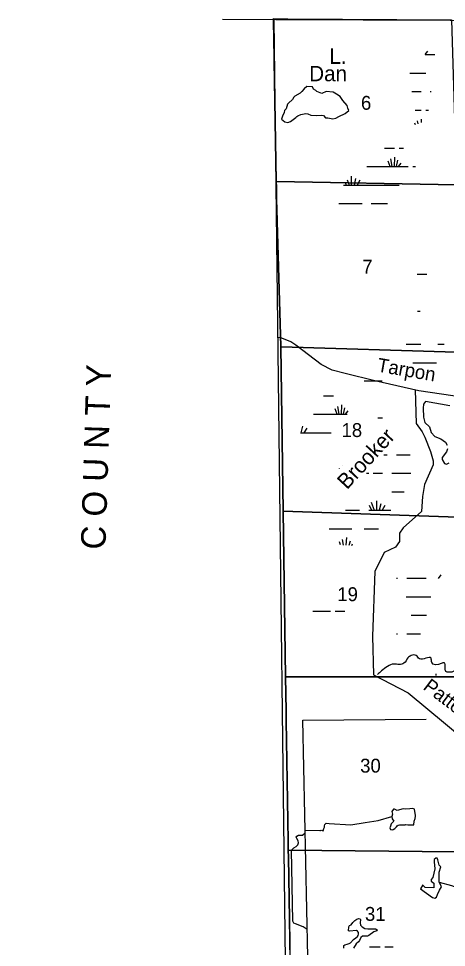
# Model space of a CAD drawing. Extents: x 380424 to 701066, y 1117407 to 1412949.
# Drawn here: x 438096 to 451978, y 1366165 to 1396314 of the extents above; entities that cross this region are included whole.
import ezdxf

# ---------------------------------------------------------------- set-up
doc = ezdxf.new("R2010")
doc.units = 0
for name, color, linetype in [('Adjacent County and State Text', 7, 'Continuous'), ('County Boundary', 7, 'Continuous'), ('Lakes and Ponds', 7, 'Continuous'), ('Lakes and Ponds Text', 7, 'Continuous'), ('Local Roads Paved', 7, 'Continuous'), ('Local Roads Related Text', 7, 'Continuous'), ('Narrow Canals', 7, 'Continuous'), ('Narrow River Creek and Branch and Slough', 7, 'Continuous'), ('Narrow River Creek and Branch and Slough Text', 7, 'Continuous'), ('Section Lines', 7, 'Continuous'), ('Section Numbers', 7, 'Continuous'), ('Swamps', 7, 'Continuous'), ('Township  and Range lines', 7, 'Continuous')]:
    doc.layers.add(name, color=color, linetype=linetype)

msp = doc.modelspace()

# ---------------------------------------------------------------- linework, layer by layer
at = {"layer": 'County Boundary'}
for points in [[(446382, 1396286), (446884, 1354043), (446992, 1345273), (447031, 1316595), (468169, 1307048), (472729, 1278164), (471556, 1268120), (465979, 1220414), (453230, 1203914), (430730, 1203913), (430730, 1201663), (428480, 1197163), (417980, 1191913), (415730, 1191913), (415730, 1200913), (412730, 1203913), (406730, 1203913)], [(444709, 1396293), (446440, 1396285), (452102, 1396261), (457598, 1396176), (465384, 1396044), (465655, 1396044), (481571, 1395878), (501713, 1395620), (510342, 1395422), (515666, 1395275), (520926, 1395193), (525511, 1395188), (531177, 1395181), (531365, 1395181), (536977, 1395158), (542179, 1395155), (542521, 1395155), (587352, 1395146), (594829, 1395183), (611544, 1395147), (638076, 1395204)]]:
    msp.add_lwpolyline(points, dxfattribs=at)
at = {"layer": 'Lakes and Ponds'}
for points in [[(448412, 1393859), (448301, 1393928), (448072, 1393950), (447934, 1393885), (447773, 1393949), (447745, 1393975), (447669, 1394026), (447633, 1394102), (447449, 1394104), (447357, 1394034), (447289, 1393949), (447230, 1393890), (447064, 1393797), (447031, 1393765), (446988, 1393685), (446854, 1393569), (446825, 1393533), (446777, 1393384), (446727, 1393333), (446713, 1393269), (446658, 1393145), (446625, 1393047), (446738, 1392960), (446832, 1392945), (446922, 1392974), (447002, 1393043), (447089, 1393105), (447128, 1393135), (447160, 1393157), (447259, 1393204), (447313, 1393215), (447419, 1393230), (447477, 1393225), (447575, 1393174), (447773, 1393172), (447919, 1393182), (447992, 1393165), (448057, 1393092), (448132, 1393093), (448234, 1393072), (448292, 1393056), (448387, 1393077), (448491, 1393131), (448687, 1393230), (448814, 1393332), (448774, 1393411), (448756, 1393496), (448618, 1393653), (448575, 1393722), (448528, 1393785)], [(450967, 1370348), (450976, 1370431), (450970, 1370460), (450949, 1370577), (450943, 1370648), (450891, 1370671), (450788, 1370668), (450665, 1370653), (450577, 1370659), (450383, 1370615), (450294, 1370657), (450257, 1370652), (450210, 1370580), (450231, 1370495), (450202, 1370410), (450222, 1370337), (450275, 1370260), (450190, 1370178), (450161, 1370105), (450143, 1370046), (450168, 1369995), (450231, 1369980), (450252, 1369997), (450306, 1370028), (450354, 1370075), (450380, 1370112), (450416, 1370130), (450454, 1370144), (450489, 1370146), (450539, 1370148), (450589, 1370145), (450635, 1370146), (450662, 1370154), (450729, 1370146), (450794, 1370146), (450919, 1370149), (450932, 1370263)], [(451210, 1368196), (451134, 1368072), (451527, 1367791), (451603, 1367767), (451656, 1367797), (451685, 1367879), (451755, 1368020), (451814, 1368137), (451738, 1368290), (451738, 1368606), (451796, 1368782), (451744, 1368835), (451697, 1369011), (451679, 1369064), (451632, 1369064), (451585, 1369023), (451585, 1368946), (451603, 1368718), (451533, 1368430), (451486, 1368366), (451486, 1368319), (451568, 1368248), (451568, 1368102), (451286, 1368108), (451210, 1368184)]]:
    msp.add_lwpolyline(points, close=True, dxfattribs=at)
for points in [[(452086, 1383744), (451299, 1383885), (451234, 1383799), (451226, 1383673), (451234, 1383381), (451281, 1383199), (451431, 1383065), (451486, 1382876), (451597, 1382750), (451794, 1382671), (451951, 1382569), (451999, 1382466)], [(452015, 1382348), (451975, 1382253), (451841, 1382072), (451841, 1382001), (451912, 1381874), (451975, 1381851), (452062, 1381890)], [(448654, 1366141), (448647, 1366189), (448647, 1366227), (448681, 1366247), (448759, 1366274), (448820, 1366288), (448868, 1366312), (448963, 1366427), (448960, 1366421), (449041, 1366482), (449096, 1366519), (449116, 1366557), (449130, 1366601), (449120, 1366652), (449089, 1366696), (449055, 1366720), (448837, 1366693), (448800, 1366706), (448810, 1366836), (448834, 1366873), (448892, 1366900), (448943, 1366975), (449001, 1367040), (449072, 1367088), (449120, 1367108), (449164, 1367098), (449188, 1367074), (449181, 1366962), (449194, 1366890), (449239, 1366836), (449330, 1366785), (449433, 1366768), (449569, 1366771), (449681, 1366764), (449732, 1366737), (449722, 1366706), (449623, 1366676), (449463, 1366550), (449416, 1366536), (449310, 1366533), (449256, 1366536), (449198, 1366485), (449154, 1366393), (449123, 1366346), (449045, 1366281), (448967, 1366138)]]:
    msp.add_lwpolyline(points, dxfattribs=at)
at = {"layer": 'Local Roads Paved'}
for points in [[(452557, 1384017), (451087, 1384231), (449651, 1384555), (448692, 1384792), (448266, 1384899), (447911, 1385088), (447094, 1385716), (446928, 1385823), (446632, 1385941), (446514, 1385965)], [(450961, 1384260), (450997, 1383172), (451186, 1382900), (451281, 1382722), (451459, 1382260), (451553, 1381964), (451553, 1381834), (451269, 1381194), (451198, 1380803), (451174, 1380317), (450571, 1379789), (450452, 1379611), (450452, 1379338), (450322, 1379161), (449955, 1378983), (449659, 1378367), (449576, 1376273), (449612, 1375017), (450736, 1374429), (453164, 1372415)]]:
    msp.add_lwpolyline(points, dxfattribs=at)
at = {"layer": 'Narrow Canals'}
for points in [[(447513, 1364320), (447315, 1373542), (451318, 1373579)], [(447392, 1369966), (447869, 1369956), (447891, 1369961), (447912, 1369967), (447980, 1369946), (448001, 1370025), (448017, 1370072), (448023, 1370115), (448033, 1370157), (448081, 1370194), (448176, 1370183), (448878, 1370146), (449343, 1370215), (449760, 1370289), (450202, 1370410)], [(447461, 1366746), (447330, 1366834), (447085, 1366928), (447024, 1366956), (446991, 1367017), (446946, 1369323), (447030, 1369400), (447102, 1369439), (447157, 1369500), (447174, 1369561), (447163, 1369623), (447124, 1369700), (447102, 1369739), (447124, 1369778), (447180, 1369806), (447313, 1369811), (447394, 1369887)], [(451740, 1368284), (452147, 1368176), (452232, 1368145), (452321, 1368108), (452353, 1368081), (452390, 1368044), (452480, 1367976), (453018, 1367479), (453203, 1367273), (453314, 1367120), (453367, 1367015), (453436, 1366819), (453478, 1366682), (453510, 1366529), (453525, 1366365), (453536, 1366143)]]:
    msp.add_lwpolyline(points, dxfattribs=at)
at = {"layer": 'Narrow River Creek and Branch and Slough'}
msp.add_spline([(453473, 1375719), (453348, 1375714), (453269, 1375688), (453124, 1375623), (453084, 1375572), (453009, 1375521), (452929, 1375503), (452866, 1375486), (452797, 1375469), (452699, 1375463), (452562, 1375411), (452378, 1375331), (452235, 1375148), (452051, 1375096), (451959, 1375125), (451936, 1375257), (451902, 1375406), (451810, 1375377), (451506, 1375411), (451478, 1375555), (451102, 1375532), (450999, 1375641), (450835, 1375638), (450729, 1375561), (450597, 1375389), (450451, 1375351), (450276, 1375363), (449874, 1375139), (449745, 1375027)], degree=3, dxfattribs=at)
at = {"layer": 'Section Lines'}
for points in [[(452145, 1396270), (452145, 1396270), (452310, 1390916), (452298, 1390916), (446467, 1391031), (446457, 1391031), (446390, 1394947), (446378, 1395736), (446371, 1396147), (446364, 1396314), (446370, 1396314), (446372, 1396314), (446837, 1396310), (452144, 1396270)], [(452310, 1390916), (452299, 1385488), (446615, 1385661), (446601, 1385661), (446601, 1385678), (446495, 1389346), (446475, 1390128), (446467, 1390421), (446460, 1390858), (446457, 1391031), (446467, 1391031), (452298, 1390916)], [(452299, 1385488), (452350, 1380129), (446680, 1380322), (446680, 1380322), (446680, 1380323), (446680, 1380324), (446601, 1385661), (446615, 1385661)], [(452350, 1380129), (452338, 1374951), (446760, 1374945), (446760, 1374945), (446680, 1380322), (446680, 1380322)], [(452338, 1374951), (452337, 1374945), (452281, 1369263), (446843, 1369319), (446843, 1369319), (446838, 1369629), (446781, 1373517), (446776, 1373844), (446760, 1374945), (446760, 1374945)], [(452281, 1369263), (452281, 1369253), (452496, 1364330), (452280, 1364361), (446939, 1364404), (446925, 1364404), (446925, 1364404), (446882, 1367082), (446850, 1369101), (446843, 1369309), (446843, 1369319), (446843, 1369319)]]:
    msp.add_lwpolyline(points, close=True, dxfattribs=at)
at = {"layer": 'Swamps'}
for p, q in [((451291, 1395144), (451375, 1395258)), ((450855, 1394545), (451305, 1394545)), ((450855, 1393945), (451155, 1393945)), ((450962, 1393345), (451155, 1393345)), ((449990, 1392112), (450290, 1392112)), ((450155, 1391513), (450089, 1391685)), ((450218, 1391512), (450178, 1391765)), ((450296, 1391512), (450302, 1391815)), ((450363, 1391511), (450406, 1391717)), ((449390, 1391512), (449990, 1391512)), ((449990, 1391512), (450740, 1391512)), ((450425, 1391511), (450509, 1391625)), ((449033, 1391126), (448980, 1390911)), ((449166, 1391065), (449077, 1390912)), ((448640, 1390912), (449990, 1390912)), ((449990, 1390912), (450440, 1390912)), ((448490, 1390312), (449240, 1390312)), ((449540, 1390312), (449990, 1390312)), ((450891, 1385144), (451653, 1385144)), ((448434, 1383471), (448368, 1383644)), ((448497, 1383470), (448457, 1383723)), ((448575, 1383470), (448581, 1383774)), ((448642, 1383470), (448685, 1383675)), ((447669, 1383470), (448269, 1383470)), ((449752, 1383354), (449905, 1383354)), ((447312, 1383084), (447259, 1382870)), ((447445, 1383024), (447355, 1382870)), ((449945, 1382154), (450055, 1382154)), ((448512, 1381706), (448505, 1381726)), ((448610, 1381805), (448609, 1381808)), ((449380, 1381554), (449455, 1381554)), ((449605, 1381554), (449905, 1381554)), ((450205, 1381554), (450805, 1381554)), ((449474, 1380520), (449545, 1380354)), ((449534, 1380616), (449637, 1380354)), ((449704, 1380665), (449704, 1380354)), ((449849, 1380568), (449795, 1380354)), ((449982, 1380508), (449892, 1380354)), ((448705, 1380354), (449155, 1380354)), ((450688, 1378146), (451288, 1378146)), ((451288, 1378146), (451317, 1378146)), ((451724, 1378145), (451807, 1378259)), ((447916, 1377085), (448216, 1377085)), ((450838, 1376946), (451288, 1376946)), ((449528, 1366182), (449828, 1366182))]:
    msp.add_line(p, q, dxfattribs=at)
for points in [[(451287, 1395145), (451597, 1395145)], [(450789, 1394545), (450855, 1394545)], [(451455, 1393945), (451486, 1393945)], [(451305, 1393345), (451394, 1393345)], [(450974, 1392868), (450955, 1392919)], [(451060, 1392893), (451044, 1392998)], [(451165, 1392946), (451167, 1393049)], [(449966, 1392112), (449990, 1392112)], [(450440, 1392112), (450580, 1392112)], [(450890, 1391512), (450973, 1391512)], [(448758, 1391076), (448822, 1390912)], [(448888, 1391204), (448888, 1390912)], [(448689, 1391008), (448730, 1390912)], [(449990, 1390312), (450066, 1390312)], [(451031, 1388015), (451127, 1388015)], [(451127, 1388015), (451345, 1388015)], [(451044, 1386815), (451127, 1386815)], [(450677, 1385744), (451148, 1385744)], [(451699, 1385744), (451903, 1385744)], [(449305, 1384554), (449888, 1384554)], [(447991, 1384070), (448269, 1384070)], [(448269, 1384070), (448309, 1384070)], [(448704, 1383469), (448788, 1383583)], [(448269, 1383470), (448755, 1383470)], [(447240, 1382870), (448233, 1382870)], [(450355, 1382154), (450799, 1382154)], [(450805, 1381554), (450818, 1381554)], [(450205, 1380954), (450607, 1380954)], [(449455, 1380354), (450173, 1380354)], [(448177, 1379754), (448905, 1379754)], [(449305, 1379754), (449774, 1379754)], [(448542, 1379229), (448505, 1379326)], [(448643, 1379225), (448609, 1379408)], [(448730, 1379221), (448744, 1379470)], [(448821, 1379217), (448861, 1379358)], [(448907, 1379215), (448929, 1379262)], [(450354, 1378146), (450388, 1378146)], [(450674, 1377546), (451288, 1377546)], [(451288, 1377546), (451470, 1377546)], [(447647, 1377085), (447916, 1377085)], [(448366, 1377085), (448686, 1377085)], [(451288, 1376946), (451336, 1376946)], [(450358, 1376346), (450388, 1376346)], [(450688, 1376346), (451142, 1376346)], [(451640, 1374992), (451642, 1375041)], [(449481, 1366182), (449528, 1366182)], [(449978, 1366182), (450249, 1366182)]]:
    msp.add_lwpolyline(points, dxfattribs=at)
at = {"layer": 'Township  and Range lines'}
for p, q in [((446364, 1396314), (446371, 1396147)), ((446372, 1396314), (446837, 1396310)), ((446837, 1396310), (452144, 1396270)), ((446371, 1396147), (446378, 1395736)), ((446378, 1395736), (446390, 1394947)), ((446390, 1394947), (446457, 1391031)), ((446457, 1391031), (446460, 1390858)), ((446460, 1390858), (446467, 1390421)), ((446467, 1390421), (446475, 1390128)), ((446475, 1390128), (446495, 1389346)), ((446495, 1389346), (446601, 1385678)), ((446601, 1385678), (446601, 1385661)), ((446601, 1385661), (446680, 1380324)), ((446680, 1380324), (446680, 1380323)), ((446680, 1380323), (446680, 1380322)), ((446680, 1380322), (446760, 1374945)), ((446760, 1374945), (446776, 1373844)), ((446776, 1373844), (446781, 1373517)), ((446781, 1373517), (446838, 1369629)), ((446838, 1369629), (446843, 1369319)), ((446843, 1369319), (446843, 1369309)), ((446843, 1369309), (446850, 1369101)), ((446850, 1369101), (446882, 1367082)), ((446882, 1367082), (446925, 1364404))]:
    msp.add_line(p, q, dxfattribs=at)

# ---------------------------------------------------------------- texts
at = {"layer": 'Adjacent County and State Text'}
msp.add_text('C O U N T Y', height=800, rotation=88.2213, dxfattribs=at).set_placement((440914, 1379071))
at = {"layer": 'Lakes and Ponds Text'}
for s, p in [('L.', (448181, 1394845)), ('Dan', (447526, 1394280))]:
    msp.add_text(s, height=500, rotation=0, dxfattribs=at).set_placement(p)
at = {"layer": 'Local Roads Related Text'}
for s, rotation, p in [('Tarpon', 350.0473, (449707, 1384861)), ('Patterson', 322.8251, (451191, 1374566))]:
    msp.add_text(s, height=450, rotation=rotation, dxfattribs=at).set_placement(p)
at = {"layer": 'Narrow River Creek and Branch and Slough Text'}
msp.add_text('Brooker', height=500, rotation=47.3105, dxfattribs=at).set_placement((448751, 1381004))
at = {"layer": 'Section Numbers'}
for s, p in [('6', (449205, 1393354)), ('7', (449246, 1388038)), ('18', (448574, 1382732)), ('19', (448437, 1377405)), ('30', (449178, 1371840)), ('31', (449335, 1367028))]:
    msp.add_text(s, height=450, dxfattribs=at).set_placement(p)

doc.saveas('drawing.dxf')
